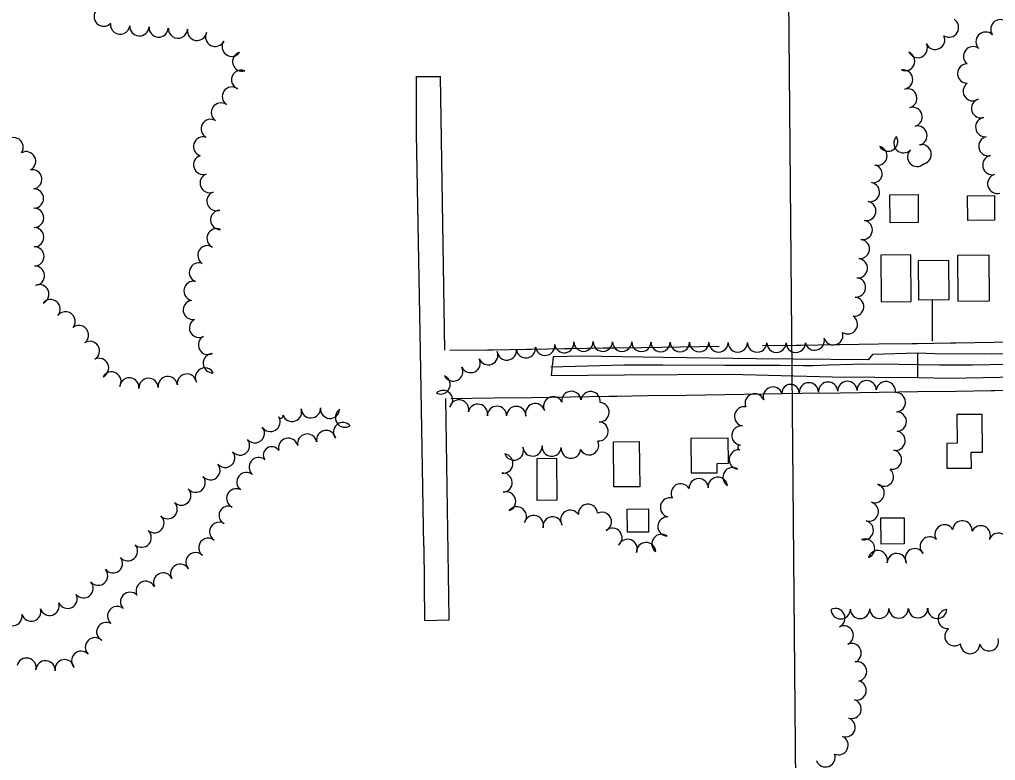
# Model space of a CAD drawing. Extents: x -2233 to 187241, y 4582 to 150524.
# Drawn here: x 108204 to 109215, y 58113 to 58881 of the extents above; entities that cross this region are included whole.
import ezdxf

# ---------------------------------------------------------------- set-up
doc = ezdxf.new("R2010")
doc.units = 0
for name, color, linetype in [('BLDG', 7, 'Continuous'), ('GE_X_CL_2000', 7, 'Continuous'), ('GRID', 7, 'Continuous'), ('ROAD', 7, 'Continuous'), ('RW_X_Fee_RW', 7, 'Continuous'), ('TREES', 7, 'Continuous'), ('WALL', 7, 'Continuous')]:
    doc.layers.add(name, color=color, linetype=linetype)

msp = doc.modelspace()

# ---------------------------------------------------------------- linework, layer by layer
at = {"layer": 'BLDG'}
for points in [[(109135.2, 58699.4), (109135.4, 58670.3), (109106.3, 58670), (109106, 58699.1)], [(109214.3, 58698.1), (109214.5, 58672.7), (109186.8, 58672.5), (109186.5, 58697.9)], [(109128, 58588.4), (109127.6, 58636.6), (109096.6, 58636.3), (109097, 58588.1)], [(109167.5, 58590.5), (109167.1, 58630.9), (109135.3, 58630.6), (109135.6, 58590.2)], [(109209.3, 58589.1), (109208.9, 58636.4), (109176.2, 58636.1), (109176.6, 58588.8)], [(109175.3, 58471.3), (109175.6, 58441.5), (109165, 58441.4), (109165.2, 58415.7), (109190.5, 58415.9), (109190.4, 58432.2), (109201.9, 58432.3), (109201.6, 58471.5)], [(108846.4, 58443.4), (108846.8, 58396.5), (108819.9, 58396.3), (108819.5, 58443.2)], [(108900.2, 58410.9), (108927, 58411.1), (108927, 58420.7), (108938.7, 58420.8), (108938.5, 58446.8), (108899.9, 58446.5)], [(108760.5, 58426.1), (108760.9, 58382.5), (108740.7, 58382.3), (108740.4, 58425.9)], [(108855.8, 58373.6), (108856, 58349.6), (108834.2, 58349.4), (108833.9, 58373.4)], [(109120.8, 58364.4), (109121, 58337.3), (109097, 58337.1), (109096.8, 58364.2)]]:
    msp.add_lwpolyline(points, close=True, dxfattribs=at)
at = {"layer": 'GE_X_CL_2000'}
msp.add_lwpolyline([(108754.8, 58520.7), (108830.5, 58522.9), (108870.7, 58522.9), (108935.1, 58522.6), (108992.4, 58522.4), (109016.5, 58522.1), (109026.6, 58522.3), (109042.3, 58522.7), (109067.7, 58523.5), (109088, 58524), (109115.2, 58523.6), (109157.3, 58522.8), (109191.5, 58522.8), (109227.3, 58523.6), (109268, 58523.8), (109304, 58524.1), (109322.8, 58524), (109332.2, 58524.2), (109345.5, 58524.8), (109352.8, 58525.3), (109441.6, 58529.9)], dxfattribs=at)
at = {"layer": 'GRID'}
msp.add_line((108991.1, 60034.9), (109014.7, 57337.2), dxfattribs=at)
at = {"layer": 'ROAD'}
for points in [[(109134.5, 58534.8), (109088, 58533.4), (109083.7, 58528.1), (108967.5, 58529.2), (108871.2, 58530.3), (108786.6, 58531.7), (108757.1, 58531), (108755, 58511.6), (108831.1, 58512.6), (108940.4, 58513.3), (109046.4, 58510.4), (109134.6, 58509.7)], [(109284.2, 58534.9), (109211.2, 58534), (109152.6, 58534.3), (109134.5, 58534.8), (109134.6, 58509.7), (109168.1, 58509), (109237.1, 58510.4)]]:
    msp.add_lwpolyline(points, dxfattribs=at)
at = {"layer": 'RW_X_Fee_RW'}
for p, q in [((108615.5, 58821.4), (108640.5, 58821.4)), ((108650.2, 58537.9), (108689, 58538.4)), ((108623.2, 58334.9), (108623.7, 58257.8)), ((108623.7, 58257.8), (108649.5, 58258.7))]:
    msp.add_line(p, q, dxfattribs=at)
for points in [[(108623.2, 58334.9), (108619.6, 58537.4), (108615.5, 58762.5), (108615.5, 58821.4)], [(108645, 58537.9), (108645, 58537.9), (108640.5, 58821.4)], [(108689, 58538.4), (108694.2, 58538.5), (108729, 58539)], [(108729, 58539), (108734.2, 58539.1), (108769, 58539.7), (108774.2, 58539.7), (108792.2, 58540.1), (108809, 58540.3), (108813.3, 58540.3), (108814.2, 58540.3), (108815.3, 58540.3), (108823.2, 58540.4), (108849, 58540.9), (108889, 58541.5), (108929, 58542.1), (108929, 58542.1)], [(108974.2, 58542.7), (109009, 58543.3), (109014.2, 58543.3), (109049, 58543.8)], [(109049, 58543.8), (109054.2, 58543.9), (109094.2, 58544.5), (109129, 58545), (109134.2, 58545), (109169, 58545.6), (109174.2, 58545.6), (109214.2, 58546.2), (109254.2, 58546.8), (109294.2, 58547.4), (109334.2, 58548)], [(108934.9, 58492.1), (108974.9, 58492.7), (109014.9, 58493.3), (109054.9, 58493.9), (109094.9, 58494.5), (109134.9, 58495.1), (109174.9, 58495.6), (109210.9, 58496.2), (109214.9, 58496.2), (109254.9, 58496.8), (109294.9, 58497.4), (109334.9, 58498)], [(108649.5, 58258.7), (108649.5, 58259.9), (108645.8, 58487.8)], [(108651, 58487.9), (108695, 58488.5), (108735, 58489.1), (108775, 58489.7), (108814.9, 58490.3), (108823.6, 58490.4), (108854.9, 58490.9), (108894.9, 58491.5), (108934.9, 58492.1)]]:
    msp.add_lwpolyline(points, dxfattribs=at)
at = {"layer": 'TREES'}
for centre, radius, start, end in [((108291.3, 58883.6), 10, 135.8642, 315.8642), ((108308.4, 58875.3), 10, 172.7327, 352.7327), ((108328.3, 58873.5), 10, 176.6432, 356.6432), ((108348.3, 58872.3), 10, 176.6432, 356.6432), ((109167.3, 58872.2), 10, 238.667, 58.667), ((109220.5, 58870.4), 10, 34.0422, 214.0422), ((108368.3, 58871.1), 10, 176.2717, 356.2717), ((108388.1, 58868.8), 10, 170.3447, 350.3447), ((108406.9, 58862.6), 10, 153.7444, 333.7444), ((109153, 58859.5), 10, 204.235, 24.235), ((109205.2, 58857.6), 10, 45.9923, 225.9923), ((108424, 58852.4), 10, 144.3191, 324.3191), ((109134.9, 58851), 10, 205.9837, 25.9837), ((109192.2, 58842.5), 10, 52.3878, 232.3878), ((108434.9, 58836.9), 10, 105.8828, 285.8828), ((109121.9, 58837.5), 10, 246.8145, 66.8145), ((109186.1, 58824.5), 10, 90.3166, 270.3166), ((108433.7, 58818.1), 10, 67.2006, 247.2006), ((109119.7, 58818.4), 10, 279.8693, 99.8693), ((109191.9, 58806.3), 10, 124.5853, 304.5853), ((108424.2, 58800.7), 10, 55.3771, 235.3771), ((109124.1, 58798.9), 10, 285.624, 105.624), ((108412.8, 58784.2), 10, 55.3771, 235.3771), ((109200.5, 58788.5), 10, 107.3848, 287.3848), ((109129.6, 58779.7), 10, 285.9388, 105.9388), ((108402.2, 58767.2), 10, 60.7189, 240.7189), ((109204.9, 58769.1), 10, 97.8228, 277.8228), ((109134.6, 58760.3), 10, 283.0717, 103.0717), ((108198, 58748.2), 10, 325.3497, 145.3497), ((108394.4, 58749), 10, 72.5344, 252.5344), ((109104.2, 58754.1), 10, 210.4996, 30.4996), ((109120.1, 58752.4), 10, 136.8999, 316.8999), ((109139, 58740.9), 10, 282.7878, 102.7878), ((109208.1, 58749.3), 10, 100.4869, 280.4869), ((108210.9, 58733.7), 10, 297.9861, 117.9861), ((109093.1, 58739.4), 10, 255.5898, 75.5898), ((109134.3, 58738.3), 10, 133.7933, 313.7933), ((108394.5, 58730), 10, 108.2867, 288.2867), ((109212.2, 58729.8), 10, 103.3889, 283.3889), ((108217.3, 58715), 10, 279.6265, 99.6265), ((108401.2, 58711.1), 10, 111.1765, 291.1765), ((109088.9, 58720.7), 9.18, 259.3088, 79.3088), ((109085.3, 58701.8), 10, 259.3088, 79.3088), ((109217.3, 58710.4), 10, 105.8465, 285.8465), ((108219, 58695.1), 10, 270.3978, 90.3978), ((108408.2, 58692.4), 10, 109.6566, 289.6566), ((109081.6, 58682.2), 10, 259.3088, 79.3088), ((108219.2, 58675.1), 10, 270.3978, 90.3978), ((108412, 58673), 10, 92.532, 272.532), ((109077.9, 58662.5), 10, 259.3088, 79.3088), ((108219.3, 58655.1), 10, 270.3978, 90.3978), ((108408.3, 58653.9), 10, 65.2963, 245.2963), ((109074.9, 58642.8), 10, 263.2956, 83.2956), ((108219.5, 58635.1), 10, 270.3978, 90.3978), ((108398.8, 58636.3), 10, 57.9916, 237.9916), ((109072.8, 58622.9), 10, 264.5287, 84.5287), ((108220, 58615.2), 10, 272.9972, 92.9972), ((108390, 58618.5), 10, 69.5705, 249.5705), ((108384.4, 58599.4), 10, 77.6774, 257.6774), ((109070.9, 58603), 10, 264.5287, 84.5287), ((108224.6, 58596), 10, 293.7714, 113.7714), ((108236.3, 58580.4), 10, 319.9499, 139.9499), ((108383.7, 58579.7), 10, 98.5792, 278.5792), ((109069, 58583.1), 10, 264.5287, 84.5287), ((108251.8, 58567.8), 10, 321.6332, 141.6332), ((108390.1, 58561), 10, 118.8241, 298.8241), ((109062.5, 58564.8), 10, 236.445, 56.445), ((108265.7, 58553.6), 10, 307.306, 127.306), ((108399.4, 58543.4), 10, 116.9244, 296.9244), ((109028.2, 58547.9), 10, 194.2348, 14.2348), ((109047.4, 58553.4), 10, 197.5427, 17.5427), ((108277, 58537.2), 10, 301.8328, 121.8328), ((108709.1, 58537.7), 10, 186.4592, 6.4592), ((108728.9, 58540), 10, 186.8383, 6.8383), ((108748.8, 58542.6), 10, 187.8833, 7.8833), ((108768.6, 58545.3), 10, 187.8833, 7.8833), ((108788.5, 58546.8), 10, 180.3937, 0.3937), ((108808.5, 58546.8), 10, 179.648, 359.648), ((108828.5, 58546.7), 10, 179.648, 359.648), ((108848.5, 58546.5), 10, 179.648, 359.648), ((108868.5, 58546.4), 10, 179.648, 359.648), ((108888.5, 58546.3), 10, 179.648, 359.648), ((108908.5, 58546.2), 10, 179.648, 359.648), ((108928.5, 58546), 10, 179.648, 359.648), ((108948.5, 58545.9), 10, 179.648, 359.648), ((108968.5, 58545.8), 10, 179.648, 359.648), ((108988.5, 58545.7), 10, 179.648, 359.648), ((109008.5, 58545.5), 10, 179.648, 359.648), ((108286.5, 58519.6), 10, 294.9172, 114.9172), ((108404.4, 58524.5), 10, 92.8098, 272.8098), ((108671.6, 58524.7), 10, 205.9475, 25.9475), ((108689.9, 58532.8), 10, 202.0885, 22.0885), ((108396.2, 58509.6), 10, 29.4079, 209.4079), ((108653.6, 58515.9), 10, 205.9475, 25.9475), ((108299.3, 58505.5), 10, 329.6875, 149.6875), ((108317.9, 58499.4), 10, 353.8871, 173.8871), ((108337.9, 58498.9), 10, 3.2927, 183.2927), ((108357.8, 58500.8), 10, 7.4553, 187.4553), ((108377.6, 58503.4), 10, 7.4553, 187.4553), ((108640.4, 58502.5), 10, 244.6958, 64.6958), ((108984.8, 58489.9), 10, 19.4579, 199.4579), ((109003.1, 58493.6), 8.94, 2.153, 182.153), ((109022.1, 58494.3), 10, 2.153, 182.153), ((109042, 58495), 10, 2.153, 182.153), ((109062, 58495.8), 10, 2.153, 182.153), ((109082, 58496.5), 10, 2.153, 182.153), ((109101.9, 58495.5), 10, 351.7441, 171.7441), ((108643, 58486.3), 10, 313.7986, 133.7986), ((108757.1, 58479.9), 10, 25.347, 205.347), ((108776, 58485.4), 10, 6.8318, 186.8318), ((108795.9, 58485.2), 10, 351.9524, 171.9524), ((108966, 58482.9), 10, 21.4676, 201.4676), ((109112.3, 58484.1), 10, 272.694, 92.694), ((108506, 58477.8), 10, 182.3897, 2.3897), ((108525.9, 58477.3), 10, 175.1952, 355.1952), ((108659.6, 58476.6), 10, 345.7839, 165.7839), ((108679.1, 58472.1), 10, 348.38, 168.38), ((108698.9, 58470), 10, 359.5099, 179.5099), ((108718.9, 58469.8), 10, 359.5099, 179.5099), ((108738.5, 58472.7), 10, 17.154, 197.154), ((108805.2, 58473.8), 10, 266.9263, 86.9263), ((108955, 58469.4), 10, 79.9852, 259.9852), ((108464.2, 58463.7), 10, 211.903, 31.903), ((108474.9, 58469.9), 2.38, 201.513, 21.513), ((108486.5, 58474.1), 10, 199.2234, 19.2234), ((108541.4, 58468.1), 10, 123.1931, 303.1931), ((109113.2, 58464.1), 10, 272.3755, 92.3755), ((108448, 58452), 10, 219.8247, 39.8247), ((108539.3, 58453.2), 10, 40.6968, 220.6968), ((108804.1, 58453.9), 10, 266.3601, 86.3601), ((108952.2, 58449.6), 10, 83.8244, 263.8244), ((108502.2, 58441.2), 10, 10.6764, 190.6764), ((108521.9, 58444.9), 10, 10.6764, 190.6764), ((109111.9, 58444.2), 10, 260.192, 80.192), ((108432.6, 58439.2), 10, 219.8247, 39.8247), ((108465.5, 58429.3), 8.74, 34.2911, 213.0956), ((108482.6, 58436.7), 10.1, 15.1305, 193.8175), ((108716.4, 58434.1), 10, 200.9153, 20.9153), ((108735.7, 58438.3), 10, 183.698, 3.698), ((108755.6, 58438), 10, 174.3357, 354.3357), ((108794.4, 58439.5), 10, 206.159, 26.159), ((108950.8, 58437.2), 2.47, 83.8244, 263.8244), ((108417.3, 58426.4), 10, 219.8247, 39.8247), ((108705.5, 58420.6), 10, 261.4615, 81.4615), ((108775.5, 58436), 10, 174.4622, 354.4622), ((108949.5, 58424.8), 10, 83.6249, 263.6249), ((109108.2, 58424.6), 10, 258.668, 78.668), ((108401.9, 58413.6), 10, 219.8247, 39.8247), ((108451.9, 58416.8), 10, 50.6515, 230.6515), ((108386.6, 58400.8), 10, 219.8247, 39.8247), ((108439.3, 58401.3), 10, 51.345, 231.345), ((108704.7, 58400.8), 10, 273.451, 93.451), ((108943, 58406.4), 10, 58.018, 238.018), ((109099.9, 58407), 10, 230.5955, 50.5955), ((108889.3, 58389.7), 10, 29.787, 209.787), ((108907.9, 58395), 10, 1.6916, 181.6916), ((108927.8, 58396.6), 10, 7.5215, 187.5215), ((109090.3, 58389.9), 10, 250.9391, 70.9391), ((108371.8, 58387.4), 10, 224.7443, 44.7443), ((108428.7, 58384.5), 10, 64.3971, 244.3971), ((108708.4, 58381.3), 10, 288.5584, 108.5584), ((108357.6, 58373.3), 10, 224.7616, 44.7616), ((108793.2, 58368.4), 10, 4.0033, 184.0033), ((108878.2, 58375.1), 10, 76.4819, 256.4819), ((109084.2, 58370.8), 10, 253.6579, 73.6579), ((108420.3, 58366.9), 9.48, 64.3971, 244.3971), ((108719.5, 58365.7), 10, 322.0275, 142.0275), ((108737, 58356.8), 10, 343.9356, 163.9356), ((108774.8, 58362.3), 10, 32.8593, 212.8593), ((108807.6, 58360.2), 10, 296.4585, 116.4585), ((108343.9, 58358.8), 9.96, 228.5839, 48.5839), ((108411, 58349.8), 10, 58.2971, 238.2971), ((108756.5, 58355.4), 10, 8.3457, 188.3457), ((108875.6, 58355.3), 10, 88.3563, 268.3563), ((109079, 58351.5), 10, 256.2825, 76.2825), ((109162.7, 58347.2), 10, 31.056, 211.056), ((109181.2, 58351.4), 10, 354.6029, 174.6029), ((109200.2, 58346.2), 10, 334.8466, 154.8466), ((108330.7, 58343.8), 10, 228.5839, 48.5839), ((108818.5, 58343.6), 10, 309.9465, 129.9465), ((108869.4, 58337.3), 10, 53.3739, 233.3739), ((109218.7, 58338.5), 10, 339.7771, 159.7771), ((108316.4, 58329.8), 10, 220.2421, 40.2421), ((108399.7, 58333.4), 10, 52.8231, 232.8231), ((108834.2, 58332.1), 10, 337.791, 157.791), ((108853.4, 58328.8), 10, 2.7303, 182.7303), ((109080.3, 58332.5), 10, 291.3614, 111.3614), ((109147.3, 58334.7), 10, 46.6924, 226.6924), ((108386.5, 58318.4), 10, 44.353, 224.353), ((109093.5, 58320.4), 10, 344.1259, 164.1259), ((109113.2, 58317.5), 10, 358.9966, 178.9966), ((109131.8, 58322.4), 10, 30.3546, 210.3546), ((108301, 58317.2), 10, 218.3014, 38.3014), ((108370.6, 58306.4), 10, 29.8049, 209.8049), ((108285.6, 58304.4), 10, 220.905, 40.905), ((108352.9, 58297.3), 10, 24.7674, 204.7674), ((108270.4, 58291.3), 10, 220.8918, 40.8918), ((108334.8, 58288.7), 10, 26.1016, 206.1016), ((108318.7, 58277.3), 10, 44.72, 224.72), ((108235.3, 58273.2), 9.99, 197.233, 17.233), ((108253.9, 58280.5), 10, 205.732, 25.732), ((108216.2, 58267.2), 10, 197.233, 17.233), ((108305.2, 58262.6), 10, 50.0093, 230.0093), ((109049.5, 58260.5), 10, 295.9356, 115.9356), ((109055.1, 58269.6), 10, 180.7097, 0.7097), ((109075.1, 58269.9), 10, 180.7097, 0.7097), ((109095.1, 58270.1), 10, 180.7097, 0.7097), ((109115.1, 58270.4), 10, 180.7097, 0.7097), ((109125.1, 58270.5), 0.0392, 180.7097, 0.7097), ((109135.2, 58270.6), 10, 180.7, 0.7), ((109155.2, 58270.1), 10, 176.2181, 356.2181), ((109166, 58259.5), 10, 94.8152, 274.8152), ((108196.8, 58262.6), 10, 189.7194, 9.7194), ((108294, 58246.1), 10, 61.4464, 241.4464), ((109058.2, 58242.5), 10, 295.8252, 115.8252), ((109173, 58241.6), 10, 128.2046, 308.2046), ((108282.2, 58230.2), 10, 45.1195, 225.1195), ((109208.7, 58236.4), 10, 197.1966, 17.1966), ((108268, 58216.2), 10, 44.3278, 224.3278), ((109066.4, 58224.3), 10, 292.2293, 112.2293), ((109189.2, 58233.6), 10, 179.0461, 359.0461), ((108211.4, 58209.1), 10, 346.9373, 166.9373), ((108231.1, 58206.3), 10, 356.8809, 176.8809), ((108250.9, 58207.5), 10, 9.7603, 189.7603), ((109072, 58205.2), 10, 280.7138, 100.7138), ((109071.6, 58185.6), 10, 257.1822, 77.1822), ((109066.4, 58166.3), 10, 252.2696, 72.2696), ((109060.1, 58147.4), 10, 251.0626, 71.0626), ((109052.8, 58128.8), 10, 246.0859, 66.0859), ((109039.3, 58116.2), 10, 199.9308, 19.9308)]:
    msp.add_arc(centre, radius, start, end, dxfattribs=at)
at = {"layer": 'WALL'}
msp.add_line((109149.9, 58590.4), (109150, 58547.3), dxfattribs=at)

doc.saveas('drawing.dxf')
